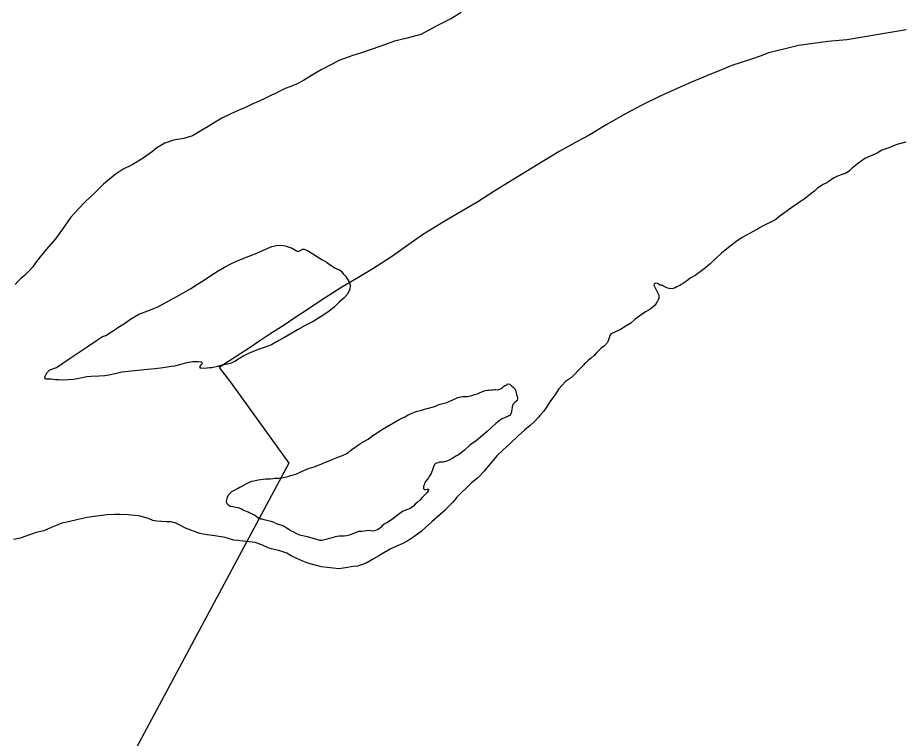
# Model space of a CAD drawing. Extents: x -939622 to -934222, y 1383701 to 1385301.
# Drawn here: x -935722.53 to -935703.26, y 1383963.24 to 1383978.91 of the extents above; entities that cross this region are included whole.
import ezdxf

# ---------------------------------------------------------------- set-up
doc = ezdxf.new("R2010")
doc.units = 0
doc.layers.add('Level 3', color=7, linetype='Continuous')
doc.layers.add('Level 9', color=7, linetype='Continuous')

msp = doc.modelspace()

# ---------------------------------------------------------------- linework, layer by layer
at = {"layer": 'Level 3'}
for points in [[(-935703.323, 1383978.621), (-935704.493, 1383978.426), (-935704.905, 1383978.393), (-935705.54, 1383978.304), (-935705.858, 1383978.226), (-935706.194, 1383978.144), (-935706.357, 1383978.08), (-935706.585, 1383978.001), (-935706.992, 1383977.869), (-935707.217, 1383977.776), (-935707.522, 1383977.65), (-935707.871, 1383977.505), (-935708.182, 1383977.37), (-935708.554, 1383977.201), (-935708.953, 1383977.003), (-935709.307, 1383976.819), (-935709.723, 1383976.576), (-935710.082, 1383976.361), (-935710.342, 1383976.225), (-935710.749, 1383975.997), (-935711.211, 1383975.716), (-935711.771, 1383975.373), (-935712.171, 1383975.13), (-935712.518, 1383974.907), (-935712.863, 1383974.702), (-935713.246, 1383974.475), (-935713.72, 1383974.185), (-935714.143, 1383973.891), (-935714.395, 1383973.706), (-935714.596, 1383973.577), (-935714.804, 1383973.445), (-935715.164, 1383973.228), (-935715.473, 1383973.048), (-935715.941, 1383972.749), (-935716.209, 1383972.573), (-935716.473, 1383972.397), (-935716.732, 1383972.222), (-935717.038, 1383972.027), (-935717.306, 1383971.854), (-935717.467, 1383971.738), (-935718.141, 1383971.305), (-935717.899, 1383970.983)], [(-935703.201, 1383978.641), (-935703.323, 1383978.621)], [(-935717.899, 1383970.983), (-935716.626, 1383969.226), (-935721.456, 1383960.217), (-935721.275, 1383956.298), (-935718.078, 1383949.453), (-935716.44, 1383942.115), (-935718.061, 1383938.172), (-935721.581, 1383936.829), (-935725.493, 1383936.669)]]:
    msp.add_lwpolyline(points, dxfattribs=at)
at = {"layer": 'Level 9'}
for points in [[(-935712.881, 1383979.019), (-935713.09, 1383978.893), (-935713.205, 1383978.835), (-935713.421, 1383978.724), (-935713.565, 1383978.642), (-935713.76, 1383978.543), (-935714.057, 1383978.466), (-935714.331, 1383978.395), (-935714.627, 1383978.291), (-935714.858, 1383978.206), (-935715.045, 1383978.147), (-935715.235, 1383978.084), (-935715.537, 1383977.974), (-935715.67, 1383977.901), (-935715.924, 1383977.771), (-935716.133, 1383977.648), (-935716.307, 1383977.543), (-935716.475, 1383977.458), (-935716.603, 1383977.406), (-935716.709, 1383977.367), (-935716.839, 1383977.306), (-935716.934, 1383977.252), (-935716.987, 1383977.227), (-935717.138, 1383977.16), (-935717.277, 1383977.09), (-935717.41, 1383977.035), (-935717.572, 1383976.958), (-935717.732, 1383976.893), (-935717.892, 1383976.82), (-935718.087, 1383976.721), (-935718.234, 1383976.636), (-935718.384, 1383976.539), (-935718.576, 1383976.425), (-935718.723, 1383976.337), (-935718.91, 1383976.283), (-935719.134, 1383976.244), (-935719.323, 1383976.182), (-935719.497, 1383976.078), (-935719.591, 1383975.997), (-935719.794, 1383975.856), (-935720.035, 1383975.711), (-935720.23, 1383975.615), (-935720.403, 1383975.496), (-935720.658, 1383975.29), (-935720.839, 1383975.108), (-935721.049, 1383974.91), (-935721.209, 1383974.746), (-935721.369, 1383974.573)], [(-935703.211, 1383976.203), (-935703.404, 1383976.151), (-935703.579, 1383976.077), (-935703.727, 1383976.025), (-935703.833, 1383975.962), (-935703.981, 1383975.898), (-935704.1, 1383975.843), (-935704.182, 1383975.79), (-935704.267, 1383975.721), (-935704.375, 1383975.634), (-935704.434, 1383975.581), (-935704.504, 1383975.528), (-935704.614, 1383975.492), (-935704.694, 1383975.463), (-935704.768, 1383975.428), (-935704.824, 1383975.387), (-935704.882, 1383975.349), (-935704.926, 1383975.318), (-935705.003, 1383975.28), (-935705.047, 1383975.255), (-935705.124, 1383975.21), (-935705.194, 1383975.139), (-935705.267, 1383975.083), (-935705.387, 1383974.983), (-935705.684, 1383974.78), (-935705.919, 1383974.617), (-935706.054, 1383974.505), (-935706.308, 1383974.38), (-935706.529, 1383974.257), (-935706.765, 1383974.127), (-935706.906, 1383974.036), (-935707.103, 1383973.886), (-935707.214, 1383973.79), (-935707.325, 1383973.685), (-935707.462, 1383973.557), (-935707.567, 1383973.467), (-935707.679, 1383973.383), (-935707.79, 1383973.305), (-935707.897, 1383973.242), (-935707.976, 1383973.176), (-935708.043, 1383973.135), (-935708.096, 1383973.107), (-935708.126, 1383973.088), (-935708.188, 1383973.056), (-935708.223, 1383973.034), (-935708.25, 1383973.024), (-935708.3, 1383973.011), (-935708.355, 1383973.021), (-935708.406, 1383973.038), (-935708.476, 1383973.072), (-935708.491, 1383973.084), (-935708.515, 1383973.083), (-935708.533, 1383973.089), (-935708.551, 1383973.094), (-935708.612, 1383973.129), (-935708.645, 1383973.137), (-935708.666, 1383973.13), (-935708.681, 1383973.124), (-935708.689, 1383973.096), (-935708.664, 1383973.049), (-935708.578, 1383972.877), (-935708.577, 1383972.835), (-935708.582, 1383972.808), (-935708.596, 1383972.771), (-935708.61, 1383972.744), (-935708.628, 1383972.713), (-935708.648, 1383972.682), (-935708.662, 1383972.661), (-935708.688, 1383972.633), (-935708.747, 1383972.586), (-935708.794, 1383972.558), (-935708.868, 1383972.511), (-935708.92, 1383972.473), (-935708.991, 1383972.426), (-935709.097, 1383972.351), (-935709.19, 1383972.267), (-935709.276, 1383972.214), (-935709.358, 1383972.166), (-935709.417, 1383972.132), (-935709.473, 1383972.103), (-935709.52, 1383972.078), (-935709.55, 1383972.065), (-935709.585, 1383972.046), (-935709.621, 1383972.03), (-935709.647, 1383971.996), (-935709.664, 1383971.95), (-935709.677, 1383971.902), (-935709.694, 1383971.847), (-935709.761, 1383971.776), (-935709.834, 1383971.72), (-935709.889, 1383971.667), (-935709.936, 1383971.621), (-935709.985, 1383971.565), (-935710.05, 1383971.507), (-935710.111, 1383971.46), (-935710.137, 1383971.432), (-935710.17, 1383971.404), (-935710.202, 1383971.376), (-935710.222, 1383971.354), (-935710.231, 1383971.339), (-935710.26, 1383971.311)], [(-935721.369, 1383974.573), (-935721.551, 1383974.312), (-935721.701, 1383974.1), (-935721.898, 1383973.875), (-935722.034, 1383973.709), (-935722.139, 1383973.58), (-935722.202, 1383973.485), (-935722.263, 1383973.42), (-935722.318, 1383973.364), (-935722.376, 1383973.3), (-935722.456, 1383973.237), (-935722.523, 1383973.175), (-935722.578, 1383973.105)], [(-935717.364, 1383973.772), (-935717.047, 1383973.913), (-935716.997, 1383973.932), (-935716.893, 1383973.956), (-935716.8, 1383973.965), (-935716.71, 1383973.949), (-935716.622, 1383973.922), (-935716.559, 1383973.896), (-935716.519, 1383973.873), (-935716.458, 1383973.836), (-935716.419, 1383973.828), (-935716.351, 1383973.86), (-935716.334, 1383973.872), (-935716.298, 1383973.873), (-935716.225, 1383973.845), (-935715.912, 1383973.652), (-935715.811, 1383973.589), (-935715.707, 1383973.517), (-935715.622, 1383973.462), (-935715.528, 1383973.425), (-935715.489, 1383973.396), (-935715.436, 1383973.332), (-935715.399, 1383973.287), (-935715.358, 1383973.228), (-935715.311, 1383973.151), (-935715.294, 1383973.077), (-935715.298, 1383973.004), (-935715.355, 1383972.898), (-935715.425, 1383972.817), (-935715.536, 1383972.721), (-935715.635, 1383972.625), (-935715.758, 1383972.522), (-935715.926, 1383972.413), (-935716.1, 1383972.305), (-935716.274, 1383972.213), (-935716.436, 1383972.119), (-935716.601, 1383972.024), (-935716.736, 1383971.945), (-935716.911, 1383971.853), (-935717.008, 1383971.796), (-935717.168, 1383971.734), (-935717.298, 1383971.692), (-935717.506, 1383971.605), (-935717.606, 1383971.557), (-935717.7, 1383971.497), (-935717.806, 1383971.431), (-935717.904, 1383971.392), (-935717.996, 1383971.369), (-935718.088, 1383971.351), (-935718.18, 1383971.327), (-935718.305, 1383971.297), (-935718.356, 1383971.293), (-935718.404, 1383971.285), (-935718.473, 1383971.283), (-935718.536, 1383971.288), (-935718.554, 1383971.287), (-935718.56, 1383971.305), (-935718.555, 1383971.332), (-935718.532, 1383971.363), (-935718.514, 1383971.381), (-935718.503, 1383971.397), (-935718.518, 1383971.414), (-935718.536, 1383971.42), (-935718.599, 1383971.424), (-935718.716, 1383971.427), (-935718.853, 1383971.405), (-935719.004, 1383971.359), (-935719.118, 1383971.335), (-935719.189, 1383971.324), (-935719.359, 1383971.292), (-935719.544, 1383971.272), (-935719.777, 1383971.25), (-935719.977, 1383971.23), (-935720.26, 1383971.198), (-935720.403, 1383971.167), (-935720.546, 1383971.133), (-935720.632, 1383971.118), (-935720.752, 1383971.112), (-935720.931, 1383971.104), (-935721.024, 1383971.099), (-935721.161, 1383971.074), (-935721.304, 1383971.04), (-935721.423, 1383971.031), (-935721.57, 1383971.026), (-935721.639, 1383971.031), (-935721.696, 1383971.035), (-935721.747, 1383971.043), (-935721.798, 1383971.047), (-935721.852, 1383971.052), (-935721.882, 1383971.051), (-935721.903, 1383971.05), (-935721.927, 1383971.053), (-935721.927, 1383971.071), (-935721.937, 1383971.089), (-935721.931, 1383971.113), (-935721.914, 1383971.146), (-935721.894, 1383971.189), (-935721.824, 1383971.251), (-935721.685, 1383971.306), (-935721.406, 1383971.494), (-935721.012, 1383971.749)], [(-935720.605, 1383972.001), (-935720.361, 1383972.158), (-935720.346, 1383972.17), (-935720.205, 1383972.258), (-935720.073, 1383972.355), (-935719.893, 1383972.46), (-935719.695, 1383972.537), (-935719.493, 1383972.615), (-935719.305, 1383972.713), (-935719.13, 1383972.809), (-935718.945, 1383972.913), (-935718.759, 1383973.023), (-935718.615, 1383973.112), (-935718.485, 1383973.196), (-935718.327, 1383973.303), (-935718.165, 1383973.404), (-935718.026, 1383973.486), (-935717.876, 1383973.562), (-935717.752, 1383973.623), (-935717.624, 1383973.671), (-935717.538, 1383973.707), (-935717.435, 1383973.746), (-935717.364, 1383973.772)], [(-935721.012, 1383971.749), (-935720.809, 1383971.893), (-935720.706, 1383971.959), (-935720.679, 1383971.975), (-935720.605, 1383972.001)], [(-935710.26, 1383971.311), (-935710.477, 1383971.087), (-935710.611, 1383970.997), (-935710.757, 1383970.84), (-935710.844, 1383970.703), (-935710.934, 1383970.576), (-935711.021, 1383970.443), (-935711.092, 1383970.346), (-935711.166, 1383970.261), (-935711.195, 1383970.224), (-935711.275, 1383970.136), (-935711.379, 1383970.041), (-935711.503, 1383969.939), (-935711.642, 1383969.816), (-935711.817, 1383969.648), (-935711.976, 1383969.506), (-935712.106, 1383969.385), (-935712.319, 1383969.123), (-935712.373, 1383969.057), (-935712.525, 1383968.897), (-935712.653, 1383968.798), (-935712.762, 1383968.684), (-935712.883, 1383968.58), (-935712.972, 1383968.485), (-935713.055, 1383968.385), (-935713.152, 1383968.279), (-935713.23, 1383968.203), (-935713.34, 1383968.108), (-935713.519, 1383967.946), (-935713.64, 1383967.838), (-935713.75, 1383967.74), (-935713.912, 1383967.624), (-935714.02, 1383967.547), (-935714.146, 1383967.475), (-935714.284, 1383967.418), (-935714.426, 1383967.351), (-935714.563, 1383967.273), (-935714.671, 1383967.208), (-935714.788, 1383967.14), (-935714.861, 1383967.097), (-935714.943, 1383967.051), (-935715.005, 1383967.024), (-935715.135, 1383966.983), (-935715.231, 1383966.978), (-935715.392, 1383966.947), (-935715.541, 1383966.928), (-935715.664, 1383966.938), (-935715.797, 1383966.956), (-935715.918, 1383966.966), (-935716.082, 1383967.013), (-935716.215, 1383967.049), (-935716.326, 1383967.095), (-935716.457, 1383967.149), (-935716.574, 1383967.208), (-935716.672, 1383967.269), (-935716.821, 1383967.32), (-935717.006, 1383967.36), (-935717.079, 1383967.384), (-935717.217, 1383967.45), (-935717.361, 1383967.501), (-935717.626, 1383967.528), (-935717.737, 1383967.538), (-935717.828, 1383967.552), (-935718.013, 1383967.607), (-935718.24, 1383967.642), (-935718.403, 1383967.665), (-935718.566, 1383967.697), (-935718.877, 1383967.81), (-935719, 1383967.873), (-935719.099, 1383967.926), (-935719.202, 1383967.949), (-935719.285, 1383967.945), (-935719.391, 1383967.958), (-935719.496, 1383967.963), (-935719.587, 1383967.977), (-935719.669, 1383968.012), (-935719.779, 1383968.052), (-935719.861, 1383968.07), (-935719.906, 1383968.077), (-935720.12, 1383968.1), (-935720.301, 1383968.11), (-935720.415, 1383968.105), (-935720.582, 1383968.098), (-935720.699, 1383968.084), (-935720.863, 1383968.064), (-935721.015, 1383968.042), (-935721.208, 1383968.001), (-935721.27, 1383967.983), (-935721.455, 1383967.942), (-935721.562, 1383967.919), (-935721.703, 1383967.861), (-935721.815, 1383967.814), (-935721.959, 1383967.753), (-935722.123, 1383967.713), (-935722.205, 1383967.685), (-935722.471, 1383967.592), (-935722.62, 1383967.561)], [(-935710.26, 1383971.311), (-935710.257, 1383971.311)], [(-935714.539, 1383969.991), (-935714.217, 1383970.18), (-935714.108, 1383970.233), (-935714.032, 1383970.275), (-935713.97, 1383970.302), (-935713.855, 1383970.349), (-935713.743, 1383970.378), (-935713.675, 1383970.397), (-935713.621, 1383970.411), (-935713.485, 1383970.45), (-935713.437, 1383970.464), (-935713.393, 1383970.484), (-935713.334, 1383970.502), (-935713.275, 1383970.517), (-935713.216, 1383970.535), (-935713.139, 1383970.562), (-935713.059, 1383970.599), (-935712.983, 1383970.635), (-935712.951, 1383970.652), (-935712.891, 1383970.666), (-935712.843, 1383970.669), (-935712.792, 1383970.671), (-935712.751, 1383970.673), (-935712.703, 1383970.678), (-935712.649, 1383970.692), (-935712.602, 1383970.706), (-935712.513, 1383970.737), (-935712.463, 1383970.761), (-935712.428, 1383970.774), (-935712.378, 1383970.795), (-935712.354, 1383970.805), (-935712.295, 1383970.813), (-935712.283, 1383970.814), (-935712.256, 1383970.812), (-935712.217, 1383970.814), (-935712.193, 1383970.818), (-935712.151, 1383970.823), (-935712.127, 1383970.824), (-935712.082, 1383970.82), (-935712.058, 1383970.821), (-935712.037, 1383970.831), (-935712.008, 1383970.844), (-935711.985, 1383970.863), (-935711.962, 1383970.889), (-935711.933, 1383970.911), (-935711.889, 1383970.928), (-935711.88, 1383970.937), (-935711.854, 1383970.948), (-935711.823, 1383970.94), (-935711.805, 1383970.929), (-935711.776, 1383970.9), (-935711.748, 1383970.874), (-935711.707, 1383970.831), (-935711.69, 1383970.786), (-935711.682, 1383970.741), (-935711.668, 1383970.694), (-935711.655, 1383970.652), (-935711.653, 1383970.625), (-935711.66, 1383970.583), (-935711.713, 1383970.538), (-935711.759, 1383970.497), (-935711.769, 1383970.448), (-935711.77, 1383970.424), (-935711.775, 1383970.394), (-935711.782, 1383970.345), (-935711.792, 1383970.309), (-935711.82, 1383970.262), (-935711.841, 1383970.249), (-935711.867, 1383970.239), (-935711.923, 1383970.216), (-935711.991, 1383970.186), (-935712.049, 1383970.147), (-935712.125, 1383970.083), (-935712.217, 1383969.998), (-935712.315, 1383969.909), (-935712.41, 1383969.83), (-935712.552, 1383969.706), (-935712.689, 1383969.612), (-935712.816, 1383969.501), (-935712.941, 1383969.402), (-935712.982, 1383969.382), (-935713.072, 1383969.324), (-935713.128, 1383969.295), (-935713.178, 1383969.271), (-935713.24, 1383969.253), (-935713.27, 1383969.246), (-935713.318, 1383969.244), (-935713.354, 1383969.242), (-935713.383, 1383969.232), (-935713.413, 1383969.222), (-935713.442, 1383969.208), (-935713.462, 1383969.192), (-935713.484, 1383969.146), (-935713.497, 1383969.097), (-935713.535, 1383968.996), (-935713.574, 1383968.931), (-935713.588, 1383968.907), (-935713.622, 1383968.866), (-935713.656, 1383968.825), (-935713.678, 1383968.779), (-935713.686, 1383968.749)], [(-935716.777, 1383968.903), (-935716.652, 1383968.93), (-935716.587, 1383968.951), (-935716.478, 1383968.986), (-935716.384, 1383969.029), (-935716.275, 1383969.076), (-935716.18, 1383969.113), (-935716.08, 1383969.142), (-935715.982, 1383969.179), (-935715.894, 1383969.219), (-935715.829, 1383969.243), (-935715.699, 1383969.297), (-935715.637, 1383969.321), (-935715.561, 1383969.352), (-935715.463, 1383969.386), (-935715.363, 1383969.436), (-935715.256, 1383969.519), (-935715.113, 1383969.619), (-935715.023, 1383969.677), (-935714.903, 1383969.746), (-935714.822, 1383969.812), (-935714.708, 1383969.881), (-935714.612, 1383969.945), (-935714.539, 1383969.991)], [(-935717.865, 1383968.608), (-935717.81, 1383968.637), (-935717.748, 1383968.67), (-935717.707, 1383968.696), (-935717.66, 1383968.719), (-935717.604, 1383968.746), (-935717.558, 1383968.775), (-935717.487, 1383968.808), (-935717.431, 1383968.829), (-935717.39, 1383968.84), (-935717.294, 1383968.859), (-935717.244, 1383968.867), (-935717.187, 1383968.876), (-935717.127, 1383968.881), (-935717.07, 1383968.881), (-935717.025, 1383968.883), (-935716.972, 1383968.891), (-935716.933, 1383968.896), (-935716.903, 1383968.894), (-935716.855, 1383968.9), (-935716.777, 1383968.903)], [(-935713.686, 1383968.749), (-935713.7, 1383968.718), (-935713.702, 1383968.703), (-935713.701, 1383968.676), (-935713.694, 1383968.655), (-935713.681, 1383968.647), (-935713.655, 1383968.648), (-935713.622, 1383968.655), (-935713.616, 1383968.658), (-935713.595, 1383968.656), (-935713.586, 1383968.651), (-935713.588, 1383968.642), (-935713.596, 1383968.62), (-935713.622, 1383968.583), (-935713.673, 1383968.532), (-935713.719, 1383968.485), (-935713.771, 1383968.429), (-935713.84, 1383968.368), (-935713.881, 1383968.333), (-935713.926, 1383968.283), (-935714.005, 1383968.232), (-935714.07, 1383968.211), (-935714.153, 1383968.171), (-935714.246, 1383968.106), (-935714.365, 1383968.014), (-935714.437, 1383967.962), (-935714.496, 1383967.927), (-935714.554, 1383967.894), (-935714.601, 1383967.862), (-935714.63, 1383967.827), (-935714.687, 1383967.779), (-935714.764, 1383967.755), (-935714.818, 1383967.747), (-935714.882, 1383967.759), (-935714.938, 1383967.753), (-935715.043, 1383967.74), (-935715.115, 1383967.736), (-935715.2, 1383967.702), (-935715.256, 1383967.676), (-935715.306, 1383967.659), (-935715.371, 1383967.641), (-935715.428, 1383967.638), (-935715.53, 1383967.637), (-935715.617, 1383967.621), (-935715.655, 1383967.61), (-935715.693, 1383967.596), (-935715.741, 1383967.582), (-935715.821, 1383967.56), (-935715.907, 1383967.544), (-935715.952, 1383967.545), (-935716.046, 1383967.568), (-935716.223, 1383967.618), (-935716.292, 1383967.636), (-935716.389, 1383967.658), (-935716.497, 1383967.711), (-935716.509, 1383967.719), (-935716.555, 1383967.738), (-935716.607, 1383967.763), (-935716.684, 1383967.814), (-935716.706, 1383967.831), (-935716.728, 1383967.845), (-935716.773, 1383967.864), (-935716.822, 1383967.88), (-935716.895, 1383967.907), (-935716.947, 1383967.932), (-935717.012, 1383967.956), (-935717.051, 1383967.96), (-935717.105, 1383967.976), (-935717.166, 1383967.988), (-935717.206, 1383968.005), (-935717.227, 1383968.007), (-935717.242, 1383968.009), (-935717.278, 1383968.019), (-935717.309, 1383968.039), (-935717.349, 1383968.067), (-935717.393, 1383968.099), (-935717.436, 1383968.118), (-935717.491, 1383968.145), (-935717.516, 1383968.159), (-935717.552, 1383968.173), (-935717.586, 1383968.186), (-935717.619, 1383968.203), (-935717.656, 1383968.222), (-935717.675, 1383968.231), (-935717.702, 1383968.241), (-935717.73, 1383968.252), (-935717.772, 1383968.256), (-935717.775, 1383968.259), (-935717.817, 1383968.266), (-935717.848, 1383968.274), (-935717.902, 1383968.284), (-935717.917, 1383968.292), (-935717.939, 1383968.309), (-935717.973, 1383968.335), (-935717.98, 1383968.358), (-935717.982, 1383968.395), (-935717.98, 1383968.428), (-935717.965, 1383968.483), (-935717.94, 1383968.535), (-935717.906, 1383968.573), (-935717.865, 1383968.608)]]:
    msp.add_lwpolyline(points, dxfattribs=at)

doc.saveas('drawing.dxf')
